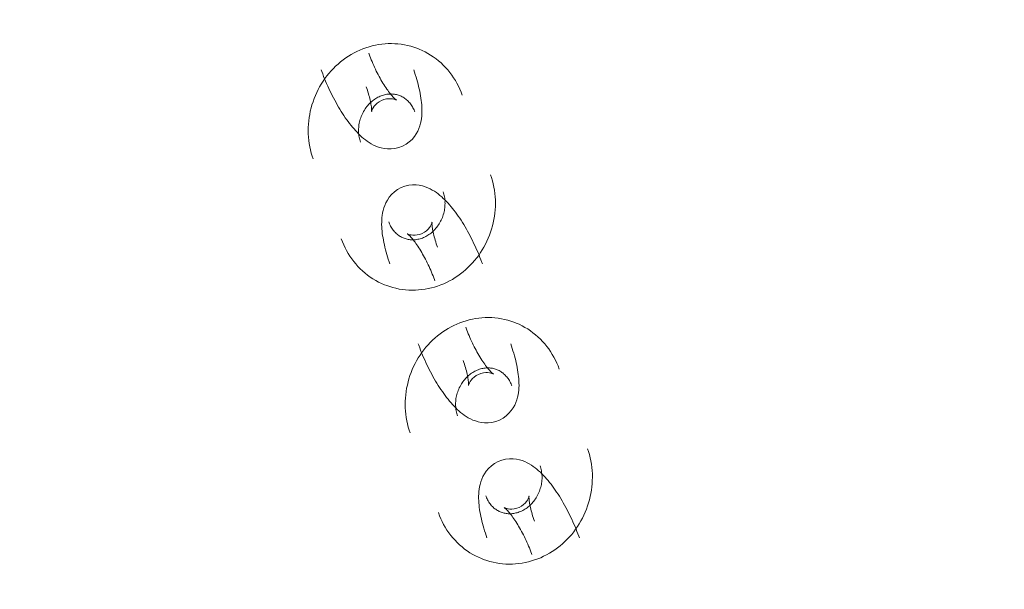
# Model space of a CAD drawing. Header units: millimetres. Extents: x -188930 to 271134, y -158090 to 283816.
# Tile 473 of 610: x 57537 to 57655, y 53091 to 53159. Entities that reach past the tile are written whole.
import ezdxf

# ---------------------------------------------------------------- set-up
doc = ezdxf.new("R2010")
doc.units = ezdxf.units.MM
doc.layers.add('I-FURN', color=30, linetype='Continuous', lineweight=9)
doc.layers.add('PZT_UTWARDZENIA', color=5, linetype='Continuous', lineweight=9)

# ---------------------------------------------------------------- blocks, each defined once
blk = doc.blocks.new('LARSLAJ_hamak - LARSLAJ_hamak-1781260-PZT-dwg')
at = {"layer": 'I-FURN', "flags": 128}
for points in [[(-3427.25, -72.49), (-3427.64, -72.53), (-3428.02, -72.59), (-3428.4, -72.67), (-3428.78, -72.76), (-3429.15, -72.87), (-3429.51, -72.99), (-3429.87, -73.13), (-3430.23, -73.29), (-3430.58, -73.46), (-3430.92, -73.64), (-3431.25, -73.84), (-3431.57, -74.06), (-3431.88, -74.28), (-3432.19, -74.52), (-3432.48, -74.78), (-3432.76, -75.04), (-3433.04, -75.32), (-3433.3, -75.6), (-3433.54, -75.9), (-3433.78, -76.21), (-3434.01, -76.52), (-3434.22, -76.85), (-3434.42, -77.18), (-3434.6, -77.52), (-3434.78, -77.87), (-3434.94, -78.22), (-3435.08, -78.58), (-3435.21, -78.95), (-3435.33, -79.32), (-3435.44, -79.69), (-3435.53, -80.07), (-3435.6, -80.45), (-3435.67, -80.84), (-3435.71, -81.22), (-3435.75, -81.61), (-3435.77, -82), (-3435.77, -82.39), (-3435.76, -82.78), (-3435.74, -83.17), (-3435.7, -83.56), (-3435.65, -83.94), (-3435.59, -84.33), (-3435.51, -84.71), (-3435.41, -85.08), (-3435.31, -85.46), (-3435.19, -85.83), (-3435.05, -86.19), (-3434.9, -86.55), (-3434.74, -86.91), (-3434.57, -87.26), (-3434.38, -87.6), (-3434.18, -87.93), (-3433.97, -88.25), (-3433.74, -88.57), (-3433.51, -88.88), (-3433.26, -89.18), (-3433, -89.47), (-3432.78, -89.69)], [(-3419.98, -75.21), (-3420.26, -74.94), (-3420.55, -74.68), (-3420.85, -74.44), (-3421.15, -74.2), (-3421.47, -73.98), (-3421.8, -73.77), (-3422.14, -73.58), (-3422.48, -73.4), (-3422.83, -73.24), (-3423.19, -73.09), (-3423.55, -72.95), (-3423.92, -72.83), (-3424.29, -72.73), (-3424.67, -72.64), (-3425.05, -72.57), (-3425.43, -72.52), (-3425.82, -72.48), (-3426.2, -72.46), (-3426.59, -72.46), (-3426.98, -72.47), (-3427.25, -72.49)], [(-3423.79, -83.76), (-3423.51, -83.37), (-3423.29, -82.96), (-3423.12, -82.54), (-3423.01, -82.13), (-3422.95, -81.73), (-3422.93, -81.36), (-3422.94, -81.01), (-3422.97, -80.69), (-3423.03, -80.38), (-3423.09, -80.09), (-3423.17, -79.81), (-3423.26, -79.55), (-3423.36, -79.29), (-3423.47, -79.05), (-3423.59, -78.8), (-3423.71, -78.57), (-3423.84, -78.33), (-3423.98, -78.1), (-3424.12, -77.87), (-3424.27, -77.64), (-3424.42, -77.42), (-3424.59, -77.19), (-3424.75, -76.96), (-3424.93, -76.74), (-3425.11, -76.52), (-3425.29, -76.29), (-3425.48, -76.07), (-3425.68, -75.85), (-3425.88, -75.62), (-3426.09, -75.4), (-3426.3, -75.18), (-3426.5, -74.98)], [(-3426.82, -79.12), (-3426.85, -79.11), (-3426.9, -79.1), (-3426.96, -79.08), (-3427.05, -79.06), (-3427.14, -79.03), (-3427.25, -78.99), (-3427.37, -78.94), (-3427.49, -78.88), (-3427.63, -78.82), (-3427.78, -78.76), (-3427.93, -78.68), (-3428.09, -78.6), (-3428.25, -78.51), (-3428.42, -78.41), (-3428.59, -78.31), (-3428.77, -78.2), (-3428.95, -78.09), (-3429.14, -77.97), (-3429.32, -77.85), (-3429.51, -77.72), (-3429.7, -77.59), (-3429.89, -77.45), (-3430.09, -77.31), (-3430.28, -77.16), (-3430.47, -77.01), (-3430.66, -76.86), (-3430.85, -76.71), (-3431.03, -76.55), (-3431.22, -76.39), (-3431.4, -76.23), (-3431.58, -76.07), (-3431.75, -75.91), (-3431.93, -75.74), (-3432.09, -75.58), (-3432.19, -75.48)], [(-3428.53, -85.46), (-3428.64, -85.35), (-3428.74, -85.23), (-3428.84, -85.11), (-3428.93, -84.99), (-3429.02, -84.86), (-3429.11, -84.72), (-3429.19, -84.58), (-3429.27, -84.44), (-3429.34, -84.29), (-3429.41, -84.14), (-3429.47, -83.99), (-3429.53, -83.83), (-3429.58, -83.67), (-3429.62, -83.51), (-3429.66, -83.34), (-3429.7, -83.18), (-3429.72, -83.01), (-3429.75, -82.84), (-3429.76, -82.67), (-3429.77, -82.5), (-3429.77, -82.33), (-3429.77, -82.16), (-3429.76, -81.99), (-3429.74, -81.82), (-3429.72, -81.66), (-3429.69, -81.49), (-3429.66, -81.33), (-3429.62, -81.17), (-3429.58, -81.01), (-3429.53, -80.86), (-3429.47, -80.7), (-3429.41, -80.56), (-3429.34, -80.41), (-3429.27, -80.27), (-3429.2, -80.14), (-3429.12, -80.01), (-3429.03, -79.88), (-3428.95, -79.76), (-3428.85, -79.64), (-3428.76, -79.53), (-3428.66, -79.42), (-3428.56, -79.32), (-3428.46, -79.23), (-3428.35, -79.14), (-3428.24, -79.05), (-3428.13, -78.98), (-3428.02, -78.9), (-3427.91, -78.84), (-3427.79, -78.77), (-3427.67, -78.72), (-3427.56, -78.67), (-3427.44, -78.62), (-3427.32, -78.58), (-3427.2, -78.55), (-3427.07, -78.52), (-3426.95, -78.5), (-3426.83, -78.48), (-3426.73, -78.47)], [(-3426.73, -78.47), (-3426.6, -78.46), (-3426.48, -78.46), (-3426.36, -78.46), (-3426.23, -78.47), (-3426.11, -78.48), (-3425.98, -78.5), (-3425.86, -78.52), (-3425.73, -78.55), (-3425.61, -78.59), (-3425.48, -78.63), (-3425.36, -78.68), (-3425.23, -78.73), (-3425.11, -78.79), (-3424.99, -78.86), (-3424.87, -78.93), (-3424.75, -79.01), (-3424.64, -79.09), (-3424.52, -79.18), (-3424.41, -79.27), (-3424.3, -79.37), (-3424.22, -79.45)], [(-3423.79, -83.76), (-3424.13, -84.11), (-3424.49, -84.4), (-3424.88, -84.64), (-3425.26, -84.82), (-3425.64, -84.95), (-3426, -85.04), (-3426.34, -85.09), (-3426.67, -85.11), (-3426.98, -85.12), (-3427.28, -85.1), (-3427.56, -85.07), (-3427.84, -85.03), (-3428.11, -84.98), (-3428.37, -84.92), (-3428.63, -84.85), (-3428.89, -84.77), (-3429.14, -84.68), (-3429.39, -84.59), (-3429.64, -84.49), (-3429.9, -84.38), (-3430.15, -84.27), (-3430.4, -84.15), (-3430.65, -84.03), (-3430.9, -83.9), (-3431.15, -83.76), (-3431.41, -83.62), (-3431.66, -83.47), (-3431.92, -83.31), (-3432.17, -83.16), (-3432.42, -82.99), (-3432.68, -82.82), (-3432.93, -82.65), (-3433.19, -82.47), (-3433.44, -82.29), (-3433.69, -82.1), (-3433.94, -81.91), (-3434.19, -81.72), (-3434.43, -81.52), (-3434.68, -81.32), (-3434.92, -81.12), (-3435.16, -80.91), (-3435.4, -80.71), (-3435.63, -80.49), (-3435.86, -80.28), (-3436.09, -80.07), (-3436.31, -79.85), (-3436.44, -79.72)], [(-3428.9, -81.61), (-3428.91, -81.58), (-3428.93, -81.54), (-3428.96, -81.47), (-3429, -81.4), (-3429.05, -81.31), (-3429.11, -81.21), (-3429.17, -81.1), (-3429.25, -80.99), (-3429.33, -80.86), (-3429.43, -80.73), (-3429.53, -80.6), (-3429.64, -80.46), (-3429.76, -80.31), (-3429.88, -80.16), (-3430.01, -80.01), (-3430.15, -79.85), (-3430.29, -79.69), (-3430.44, -79.53), (-3430.6, -79.37), (-3430.75, -79.22)], [(-3428.4, -79.91), (-3428.19, -79.69), (-3427.95, -79.5), (-3427.72, -79.35), (-3427.5, -79.25), (-3427.31, -79.19), (-3427.15, -79.15), (-3427.02, -79.13), (-3426.92, -79.12), (-3426.85, -79.12), (-3426.82, -79.12), (-3426.8, -79.12)], [(-3428.4, -79.91), (-3428.58, -80.16), (-3428.73, -80.43), (-3428.83, -80.68), (-3428.89, -80.91), (-3428.92, -81.12), (-3428.93, -81.28), (-3428.93, -81.41), (-3428.92, -81.51), (-3428.91, -81.58), (-3428.9, -81.61), (-3428.89, -81.62)], [(-3418.37, -99.56), (-3417.99, -99.51), (-3417.61, -99.45), (-3417.23, -99.38), (-3416.85, -99.29), (-3416.48, -99.18), (-3416.11, -99.05), (-3415.75, -98.91), (-3415.4, -98.76), (-3415.05, -98.59), (-3414.71, -98.4), (-3414.38, -98.2), (-3414.06, -97.99), (-3413.74, -97.76), (-3413.44, -97.52), (-3413.15, -97.27), (-3412.86, -97), (-3412.59, -96.73), (-3412.33, -96.44), (-3412.08, -96.14), (-3411.85, -95.84), (-3411.62, -95.52), (-3411.41, -95.2), (-3411.21, -94.86), (-3411.02, -94.52), (-3410.85, -94.18), (-3410.69, -93.82), (-3410.54, -93.46), (-3410.41, -93.1), (-3410.29, -92.73), (-3410.19, -92.35), (-3410.1, -91.97), (-3410.02, -91.59), (-3409.96, -91.21), (-3409.91, -90.82), (-3409.88, -90.43), (-3409.86, -90.05), (-3409.85, -89.66), (-3409.86, -89.27), (-3409.89, -88.88), (-3409.92, -88.49), (-3409.97, -88.1), (-3410.04, -87.72), (-3410.12, -87.34), (-3410.21, -86.96), (-3410.32, -86.59), (-3410.44, -86.22), (-3410.58, -85.85), (-3410.72, -85.49), (-3410.88, -85.14), (-3411.06, -84.79), (-3411.25, -84.45), (-3411.45, -84.12), (-3411.66, -83.79), (-3411.88, -83.47), (-3412.12, -83.17), (-3412.37, -82.87), (-3412.63, -82.58), (-3412.85, -82.35)], [(-3417.09, -86.59), (-3416.99, -86.7), (-3416.89, -86.81), (-3416.79, -86.93), (-3416.69, -87.06), (-3416.6, -87.19), (-3416.52, -87.32), (-3416.44, -87.46), (-3416.36, -87.6), (-3416.29, -87.75), (-3416.22, -87.9), (-3416.16, -88.06), (-3416.1, -88.21), (-3416.05, -88.37), (-3416, -88.54), (-3415.96, -88.7), (-3415.93, -88.87), (-3415.9, -89.04), (-3415.88, -89.2), (-3415.87, -89.37), (-3415.86, -89.54), (-3415.85, -89.71), (-3415.86, -89.88), (-3415.87, -90.05), (-3415.88, -90.22), (-3415.9, -90.39), (-3415.93, -90.55), (-3415.97, -90.72), (-3416.01, -90.88), (-3416.05, -91.03), (-3416.1, -91.19), (-3416.16, -91.34), (-3416.22, -91.49), (-3416.28, -91.63), (-3416.35, -91.77), (-3416.43, -91.91), (-3416.51, -92.04), (-3416.59, -92.17), (-3416.68, -92.29), (-3416.77, -92.4), (-3416.87, -92.51), (-3416.97, -92.62), (-3417.07, -92.72), (-3417.17, -92.82), (-3417.28, -92.91), (-3417.38, -92.99), (-3417.49, -93.07), (-3417.61, -93.14), (-3417.72, -93.21), (-3417.84, -93.27), (-3417.95, -93.33), (-3418.07, -93.38), (-3418.19, -93.42), (-3418.31, -93.46), (-3418.43, -93.5), (-3418.55, -93.53), (-3418.67, -93.55), (-3418.8, -93.57), (-3418.9, -93.58)], [(-3421.83, -88.29), (-3421.5, -87.94), (-3421.13, -87.64), (-3420.75, -87.41), (-3420.37, -87.23), (-3419.99, -87.1), (-3419.63, -87.01), (-3419.28, -86.96), (-3418.96, -86.93), (-3418.65, -86.93), (-3418.35, -86.94), (-3418.06, -86.97), (-3417.79, -87.01), (-3417.52, -87.07), (-3417.25, -87.13), (-3417, -87.2), (-3416.74, -87.28), (-3416.49, -87.36), (-3416.23, -87.46), (-3415.98, -87.56), (-3415.73, -87.66), (-3415.48, -87.77), (-3415.23, -87.89), (-3414.98, -88.02), (-3414.72, -88.15), (-3414.47, -88.29), (-3414.22, -88.43), (-3413.97, -88.58), (-3413.71, -88.73), (-3413.46, -88.89), (-3413.2, -89.05), (-3412.95, -89.22), (-3412.69, -89.4), (-3412.44, -89.57), (-3412.19, -89.76), (-3411.94, -89.94), (-3411.69, -90.13), (-3411.44, -90.32), (-3411.19, -90.52), (-3410.95, -90.72), (-3410.71, -90.93), (-3410.47, -91.13), (-3410.23, -91.34), (-3410, -91.55), (-3409.77, -91.76), (-3409.54, -91.98), (-3409.32, -92.2), (-3409.19, -92.33)], [(-3421.83, -88.29), (-3422.12, -88.68), (-3422.34, -89.09), (-3422.5, -89.51), (-3422.61, -89.92), (-3422.67, -90.31), (-3422.7, -90.68), (-3422.69, -91.03), (-3422.65, -91.36), (-3422.6, -91.67), (-3422.53, -91.96), (-3422.45, -92.23), (-3422.36, -92.5), (-3422.26, -92.75), (-3422.16, -93), (-3422.04, -93.24), (-3421.92, -93.48), (-3421.79, -93.71), (-3421.65, -93.94), (-3421.51, -94.17), (-3421.36, -94.4), (-3421.2, -94.63), (-3421.04, -94.85), (-3420.87, -95.08), (-3420.7, -95.31), (-3420.52, -95.53), (-3420.33, -95.75), (-3420.14, -95.98), (-3419.95, -96.2), (-3419.74, -96.42), (-3419.54, -96.64), (-3419.33, -96.86), (-3419.13, -97.07)], [(-3417.23, -92.13), (-3417.04, -91.88), (-3416.9, -91.62), (-3416.8, -91.36), (-3416.74, -91.13), (-3416.71, -90.93), (-3416.7, -90.76), (-3416.7, -90.63), (-3416.71, -90.53), (-3416.72, -90.47), (-3416.73, -90.43), (-3416.73, -90.42)], [(-3416.73, -90.43), (-3416.72, -90.46), (-3416.7, -90.51), (-3416.67, -90.57), (-3416.63, -90.65), (-3416.58, -90.74), (-3416.52, -90.83), (-3416.45, -90.94), (-3416.38, -91.06), (-3416.29, -91.18), (-3416.2, -91.31), (-3416.1, -91.45), (-3415.99, -91.59), (-3415.87, -91.74), (-3415.75, -91.88), (-3415.62, -92.04), (-3415.48, -92.19), (-3415.33, -92.35), (-3415.19, -92.51), (-3415.03, -92.67), (-3414.88, -92.83)], [(-3418.9, -93.58), (-3419.02, -93.59), (-3419.15, -93.59), (-3419.27, -93.59), (-3419.4, -93.58), (-3419.52, -93.57), (-3419.65, -93.55), (-3419.77, -93.52), (-3419.9, -93.49), (-3420.02, -93.45), (-3420.15, -93.41), (-3420.27, -93.36), (-3420.39, -93.31), (-3420.51, -93.25), (-3420.64, -93.19), (-3420.76, -93.12), (-3420.87, -93.04), (-3420.99, -92.96), (-3421.1, -92.87), (-3421.22, -92.77), (-3421.33, -92.67), (-3421.4, -92.6)], [(-3417.23, -92.13), (-3417.44, -92.36), (-3417.67, -92.55), (-3417.91, -92.69), (-3418.12, -92.79), (-3418.32, -92.86), (-3418.48, -92.9), (-3418.61, -92.92), (-3418.71, -92.93), (-3418.77, -92.93), (-3418.81, -92.93), (-3418.82, -92.92)], [(-3418.81, -92.93), (-3418.78, -92.93), (-3418.73, -92.94), (-3418.66, -92.96), (-3418.58, -92.99), (-3418.49, -93.02), (-3418.38, -93.06), (-3418.26, -93.11), (-3418.13, -93.16), (-3418, -93.22), (-3417.85, -93.29), (-3417.7, -93.37), (-3417.54, -93.45), (-3417.38, -93.54), (-3417.21, -93.63), (-3417.03, -93.73), (-3416.85, -93.84), (-3416.67, -93.95), (-3416.49, -94.07), (-3416.3, -94.2), (-3416.11, -94.33), (-3415.92, -94.46), (-3415.73, -94.6), (-3415.54, -94.74), (-3415.35, -94.88), (-3415.16, -95.03), (-3414.97, -95.18), (-3414.78, -95.34), (-3414.59, -95.5), (-3414.41, -95.65), (-3414.23, -95.81), (-3414.05, -95.98), (-3413.87, -96.14), (-3413.7, -96.3), (-3413.53, -96.47), (-3413.43, -96.57)], [(-3425.65, -96.84), (-3425.37, -97.11), (-3425.08, -97.36), (-3424.78, -97.61), (-3424.47, -97.84), (-3424.15, -98.06), (-3423.83, -98.27), (-3423.49, -98.46), (-3423.15, -98.64), (-3422.8, -98.81), (-3422.44, -98.96), (-3422.08, -99.09), (-3421.71, -99.21), (-3421.34, -99.32), (-3420.96, -99.4), (-3420.58, -99.47), (-3420.2, -99.53), (-3419.81, -99.56), (-3419.43, -99.59), (-3419.04, -99.59), (-3418.65, -99.58), (-3418.37, -99.56)], [(-3402.81, -96.98), (-3403.19, -97.02), (-3403.58, -97.08), (-3403.95, -97.16), (-3404.33, -97.25), (-3404.7, -97.36), (-3405.07, -97.48), (-3405.43, -97.62), (-3405.78, -97.78), (-3406.13, -97.95), (-3406.47, -98.14), (-3406.8, -98.34), (-3407.12, -98.55), (-3407.44, -98.78), (-3407.74, -99.02), (-3408.04, -99.27), (-3408.32, -99.53), (-3408.59, -99.81), (-3408.85, -100.09), (-3409.1, -100.39), (-3409.34, -100.7), (-3409.56, -101.01), (-3409.77, -101.34), (-3409.97, -101.67), (-3410.16, -102.01), (-3410.33, -102.36), (-3410.49, -102.71), (-3410.64, -103.07), (-3410.77, -103.44), (-3410.89, -103.81), (-3410.99, -104.18), (-3411.08, -104.56), (-3411.16, -104.94), (-3411.22, -105.33), (-3411.27, -105.71), (-3411.3, -106.1), (-3411.32, -106.49), (-3411.33, -106.88), (-3411.32, -107.27), (-3411.3, -107.66), (-3411.26, -108.05), (-3411.21, -108.43), (-3411.14, -108.82), (-3411.06, -109.2), (-3410.97, -109.58), (-3410.86, -109.95), (-3410.74, -110.32), (-3410.61, -110.69), (-3410.46, -111.04), (-3410.3, -111.4), (-3410.12, -111.75), (-3409.94, -112.09), (-3409.74, -112.42), (-3409.52, -112.75), (-3409.3, -113.06), (-3409.06, -113.37), (-3408.82, -113.67), (-3408.56, -113.96), (-3408.33, -114.19)], [(-3395.53, -99.7), (-3395.81, -99.43), (-3396.1, -99.17), (-3396.4, -98.93), (-3396.71, -98.69), (-3397.03, -98.47), (-3397.35, -98.27), (-3397.69, -98.07), (-3398.03, -97.89), (-3398.38, -97.73), (-3398.74, -97.58), (-3399.1, -97.44), (-3399.47, -97.32), (-3399.84, -97.22), (-3400.22, -97.13), (-3400.6, -97.06), (-3400.98, -97.01), (-3401.37, -96.97), (-3401.76, -96.95), (-3402.14, -96.95), (-3402.53, -96.96), (-3402.81, -96.98)], [(-3399.35, -108.25), (-3399.07, -107.86), (-3398.84, -107.45), (-3398.68, -107.03), (-3398.57, -106.62), (-3398.51, -106.22), (-3398.49, -105.85), (-3398.5, -105.5), (-3398.53, -105.18), (-3398.58, -104.87), (-3398.65, -104.58), (-3398.73, -104.3), (-3398.82, -104.04), (-3398.92, -103.79), (-3399.03, -103.54), (-3399.14, -103.3), (-3399.26, -103.06), (-3399.39, -102.82), (-3399.53, -102.59), (-3399.67, -102.36), (-3399.82, -102.13), (-3399.98, -101.91), (-3400.14, -101.68), (-3400.31, -101.46), (-3400.48, -101.23), (-3400.66, -101.01), (-3400.85, -100.78), (-3401.04, -100.56), (-3401.24, -100.34), (-3401.44, -100.12), (-3401.64, -99.89), (-3401.85, -99.67), (-3402.06, -99.47)], [(-3402.37, -103.61), (-3402.4, -103.6), (-3402.45, -103.59), (-3402.52, -103.57), (-3402.6, -103.55), (-3402.7, -103.52), (-3402.8, -103.48), (-3402.92, -103.43), (-3403.05, -103.38), (-3403.19, -103.31), (-3403.33, -103.25), (-3403.48, -103.17), (-3403.64, -103.09), (-3403.81, -103), (-3403.98, -102.9), (-3404.15, -102.8), (-3404.33, -102.69), (-3404.51, -102.58), (-3404.69, -102.46), (-3404.88, -102.34), (-3405.07, -102.21), (-3405.26, -102.08), (-3405.45, -101.94), (-3405.64, -101.8), (-3405.83, -101.65), (-3406.02, -101.5), (-3406.21, -101.35), (-3406.4, -101.2), (-3406.59, -101.04), (-3406.77, -100.88), (-3406.95, -100.72), (-3407.13, -100.56), (-3407.31, -100.4), (-3407.48, -100.23), (-3407.65, -100.07), (-3407.75, -99.97)], [(-3404.09, -109.95), (-3404.19, -109.84), (-3404.29, -109.72), (-3404.39, -109.6), (-3404.49, -109.48), (-3404.58, -109.35), (-3404.66, -109.21), (-3404.75, -109.08), (-3404.82, -108.93), (-3404.9, -108.78), (-3404.96, -108.63), (-3405.03, -108.48), (-3405.08, -108.32), (-3405.13, -108.16), (-3405.18, -108), (-3405.22, -107.84), (-3405.25, -107.67), (-3405.28, -107.5), (-3405.3, -107.33), (-3405.32, -107.16), (-3405.33, -106.99), (-3405.33, -106.82), (-3405.32, -106.65), (-3405.32, -106.48), (-3405.3, -106.31), (-3405.28, -106.15), (-3405.25, -105.98), (-3405.22, -105.82), (-3405.18, -105.66), (-3405.13, -105.5), (-3405.08, -105.35), (-3405.02, -105.2), (-3404.96, -105.05), (-3404.9, -104.9), (-3404.83, -104.76), (-3404.75, -104.63), (-3404.67, -104.5), (-3404.59, -104.37), (-3404.5, -104.25), (-3404.41, -104.13), (-3404.31, -104.02), (-3404.22, -103.92), (-3404.12, -103.82), (-3404.01, -103.72), (-3403.91, -103.63), (-3403.8, -103.55), (-3403.69, -103.47), (-3403.58, -103.39), (-3403.46, -103.33), (-3403.35, -103.26), (-3403.23, -103.21), (-3403.11, -103.16), (-3402.99, -103.11), (-3402.87, -103.07), (-3402.75, -103.04), (-3402.63, -103.01), (-3402.51, -102.99), (-3402.38, -102.97), (-3402.28, -102.96)], [(-3402.28, -102.96), (-3402.16, -102.95), (-3402.03, -102.95), (-3401.91, -102.95), (-3401.79, -102.96), (-3401.66, -102.97), (-3401.54, -102.99), (-3401.41, -103.02), (-3401.29, -103.05), (-3401.16, -103.08), (-3401.04, -103.12), (-3400.91, -103.17), (-3400.79, -103.22), (-3400.67, -103.28), (-3400.55, -103.35), (-3400.43, -103.42), (-3400.31, -103.5), (-3400.19, -103.58), (-3400.08, -103.67), (-3399.97, -103.76), (-3399.86, -103.86), (-3399.78, -103.94)], [(-3399.35, -108.25), (-3399.68, -108.6), (-3400.05, -108.89), (-3400.43, -109.13), (-3400.82, -109.31), (-3401.19, -109.44), (-3401.55, -109.53), (-3401.9, -109.58), (-3402.23, -109.6), (-3402.54, -109.61), (-3402.83, -109.59), (-3403.12, -109.56), (-3403.4, -109.52), (-3403.66, -109.47), (-3403.93, -109.41), (-3404.19, -109.34), (-3404.44, -109.26), (-3404.7, -109.17), (-3404.95, -109.08), (-3405.2, -108.98), (-3405.45, -108.87), (-3405.7, -108.76), (-3405.95, -108.64), (-3406.2, -108.52), (-3406.46, -108.39), (-3406.71, -108.25), (-3406.96, -108.11), (-3407.22, -107.96), (-3407.47, -107.81), (-3407.72, -107.65), (-3407.98, -107.48), (-3408.23, -107.31), (-3408.49, -107.14), (-3408.74, -106.96), (-3408.99, -106.78), (-3409.24, -106.59), (-3409.49, -106.4), (-3409.74, -106.21), (-3409.99, -106.01), (-3410.23, -105.81), (-3410.47, -105.61), (-3410.71, -105.4), (-3410.95, -105.2), (-3411.18, -104.99), (-3411.41, -104.77), (-3411.64, -104.56), (-3411.86, -104.34), (-3412, -104.21)], [(-3404.45, -106.1), (-3404.47, -106.07), (-3404.49, -106.03), (-3404.52, -105.96), (-3404.55, -105.89), (-3404.6, -105.8), (-3404.66, -105.7), (-3404.73, -105.59), (-3404.8, -105.48), (-3404.89, -105.35), (-3404.98, -105.22), (-3405.08, -105.09), (-3405.19, -104.95), (-3405.31, -104.8), (-3405.43, -104.65), (-3405.57, -104.5), (-3405.7, -104.34), (-3405.85, -104.18), (-3406, -104.02), (-3406.15, -103.86), (-3406.3, -103.71)], [(-3403.96, -104.4), (-3404.14, -104.66), (-3404.28, -104.92), (-3404.38, -105.17), (-3404.44, -105.41), (-3404.48, -105.61), (-3404.49, -105.77), (-3404.48, -105.91), (-3404.47, -106), (-3404.46, -106.07), (-3404.45, -106.1), (-3404.45, -106.11)], [(-3403.96, -104.4), (-3403.74, -104.18), (-3403.51, -103.99), (-3403.28, -103.85), (-3403.06, -103.74), (-3402.86, -103.68), (-3402.7, -103.64), (-3402.57, -103.62), (-3402.47, -103.61), (-3402.41, -103.61), (-3402.37, -103.61), (-3402.36, -103.61)], [(-3393.93, -124.05), (-3393.54, -124), (-3393.16, -123.95), (-3392.78, -123.87), (-3392.41, -123.78), (-3392.03, -123.67), (-3391.67, -123.54), (-3391.31, -123.4), (-3390.95, -123.25), (-3390.61, -123.08), (-3390.27, -122.89), (-3389.93, -122.69), (-3389.61, -122.48), (-3389.3, -122.25), (-3388.99, -122.01), (-3388.7, -121.76), (-3388.42, -121.49), (-3388.15, -121.22), (-3387.89, -120.93), (-3387.64, -120.64), (-3387.4, -120.33), (-3387.18, -120.01), (-3386.96, -119.69), (-3386.76, -119.36), (-3386.58, -119.01), (-3386.4, -118.67), (-3386.25, -118.31), (-3386.1, -117.95), (-3385.97, -117.59), (-3385.85, -117.22), (-3385.74, -116.84), (-3385.65, -116.46), (-3385.58, -116.08), (-3385.52, -115.7), (-3385.47, -115.31), (-3385.43, -114.93), (-3385.41, -114.54), (-3385.41, -114.15), (-3385.42, -113.76), (-3385.44, -113.37), (-3385.48, -112.98), (-3385.53, -112.59), (-3385.59, -112.21), (-3385.67, -111.83), (-3385.77, -111.45), (-3385.87, -111.08), (-3386, -110.71), (-3386.13, -110.34), (-3386.28, -109.98), (-3386.44, -109.63), (-3386.61, -109.28), (-3386.8, -108.94), (-3387, -108.61), (-3387.21, -108.28), (-3387.44, -107.96), (-3387.67, -107.66), (-3387.92, -107.36), (-3388.18, -107.07), (-3388.4, -106.84)], [(-3397.39, -112.78), (-3397.05, -112.43), (-3396.69, -112.14), (-3396.31, -111.9), (-3395.92, -111.72), (-3395.54, -111.59), (-3395.18, -111.5), (-3394.84, -111.45), (-3394.51, -111.42), (-3394.2, -111.42), (-3393.9, -111.43), (-3393.62, -111.46), (-3393.34, -111.51), (-3393.07, -111.56), (-3392.81, -111.62), (-3392.55, -111.69), (-3392.29, -111.77), (-3392.04, -111.85), (-3391.79, -111.95), (-3391.54, -112.05), (-3391.29, -112.15), (-3391.04, -112.27), (-3390.78, -112.38), (-3390.53, -112.51), (-3390.28, -112.64), (-3390.03, -112.78), (-3389.77, -112.92), (-3389.52, -113.07), (-3389.27, -113.22), (-3389.01, -113.38), (-3388.76, -113.54), (-3388.5, -113.71), (-3388.25, -113.89), (-3388, -114.06), (-3387.74, -114.25), (-3387.49, -114.43), (-3387.24, -114.62), (-3386.99, -114.82), (-3386.75, -115.01), (-3386.5, -115.21), (-3386.26, -115.42), (-3386.02, -115.62), (-3385.79, -115.83), (-3385.55, -116.04), (-3385.32, -116.25), (-3385.1, -116.47), (-3384.87, -116.69), (-3384.74, -116.82)], [(-3392.65, -111.08), (-3392.54, -111.19), (-3392.44, -111.3), (-3392.34, -111.42), (-3392.25, -111.55), (-3392.16, -111.68), (-3392.07, -111.81), (-3391.99, -111.95), (-3391.91, -112.1), (-3391.84, -112.24), (-3391.77, -112.39), (-3391.71, -112.55), (-3391.65, -112.7), (-3391.6, -112.86), (-3391.56, -113.03), (-3391.52, -113.19), (-3391.48, -113.36), (-3391.46, -113.53), (-3391.44, -113.7), (-3391.42, -113.86), (-3391.41, -114.04), (-3391.41, -114.21), (-3391.41, -114.38), (-3391.42, -114.54), (-3391.44, -114.71), (-3391.46, -114.88), (-3391.49, -115.04), (-3391.52, -115.21), (-3391.56, -115.37), (-3391.61, -115.53), (-3391.66, -115.68), (-3391.71, -115.83), (-3391.77, -115.98), (-3391.84, -116.12), (-3391.91, -116.26), (-3391.99, -116.4), (-3392.06, -116.53), (-3392.15, -116.66), (-3392.24, -116.78), (-3392.33, -116.89), (-3392.42, -117.01), (-3392.52, -117.11), (-3392.62, -117.21), (-3392.72, -117.31), (-3392.83, -117.4), (-3392.94, -117.48), (-3393.05, -117.56), (-3393.16, -117.63), (-3393.27, -117.7), (-3393.39, -117.76), (-3393.51, -117.82), (-3393.63, -117.87), (-3393.74, -117.91), (-3393.86, -117.95), (-3393.98, -117.99), (-3394.11, -118.02), (-3394.23, -118.04), (-3394.35, -118.06), (-3394.45, -118.07)], [(-3397.39, -112.78), (-3397.67, -113.17), (-3397.89, -113.58), (-3398.06, -114), (-3398.17, -114.41), (-3398.23, -114.8), (-3398.25, -115.18), (-3398.24, -115.52), (-3398.21, -115.85), (-3398.15, -116.16), (-3398.09, -116.45), (-3398.01, -116.72), (-3397.92, -116.99), (-3397.82, -117.24), (-3397.71, -117.49), (-3397.59, -117.73), (-3397.47, -117.97), (-3397.34, -118.2), (-3397.21, -118.44), (-3397.06, -118.66), (-3396.91, -118.89), (-3396.76, -119.12), (-3396.6, -119.35), (-3396.43, -119.57), (-3396.25, -119.8), (-3396.07, -120.02), (-3395.89, -120.24), (-3395.7, -120.47), (-3395.5, -120.69), (-3395.3, -120.91), (-3395.09, -121.13), (-3394.88, -121.35), (-3394.68, -121.56)], [(-3392.78, -116.62), (-3392.6, -116.37), (-3392.45, -116.11), (-3392.35, -115.86), (-3392.29, -115.62), (-3392.26, -115.42), (-3392.25, -115.25), (-3392.25, -115.12), (-3392.26, -115.03), (-3392.28, -114.96), (-3392.28, -114.92), (-3392.29, -114.91)], [(-3392.28, -114.92), (-3392.27, -114.95), (-3392.25, -115), (-3392.22, -115.06), (-3392.18, -115.14), (-3392.13, -115.23), (-3392.08, -115.33), (-3392.01, -115.43), (-3391.93, -115.55), (-3391.85, -115.67), (-3391.75, -115.8), (-3391.65, -115.94), (-3391.54, -116.08), (-3391.43, -116.23), (-3391.3, -116.38), (-3391.17, -116.53), (-3391.03, -116.68), (-3390.89, -116.84), (-3390.74, -117), (-3390.58, -117.16), (-3390.43, -117.32)], [(-3394.45, -118.07), (-3394.58, -118.08), (-3394.7, -118.08), (-3394.83, -118.08), (-3394.95, -118.07), (-3395.08, -118.06), (-3395.2, -118.04), (-3395.33, -118.01), (-3395.45, -117.98), (-3395.58, -117.95), (-3395.7, -117.9), (-3395.82, -117.86), (-3395.95, -117.8), (-3396.07, -117.74), (-3396.19, -117.68), (-3396.31, -117.61), (-3396.43, -117.53), (-3396.54, -117.45), (-3396.66, -117.36), (-3396.77, -117.27), (-3396.88, -117.17), (-3396.96, -117.09)], [(-3392.78, -116.62), (-3393, -116.85), (-3393.23, -117.04), (-3393.46, -117.18), (-3393.68, -117.28), (-3393.87, -117.35), (-3394.04, -117.39), (-3394.17, -117.41), (-3394.26, -117.42), (-3394.33, -117.42), (-3394.37, -117.42), (-3394.38, -117.42)], [(-3394.37, -117.42), (-3394.33, -117.42), (-3394.28, -117.44), (-3394.22, -117.45), (-3394.14, -117.48), (-3394.04, -117.51), (-3393.93, -117.55), (-3393.81, -117.6), (-3393.69, -117.65), (-3393.55, -117.71), (-3393.41, -117.78), (-3393.25, -117.86), (-3393.09, -117.94), (-3392.93, -118.03), (-3392.76, -118.12), (-3392.59, -118.22), (-3392.41, -118.33), (-3392.23, -118.45), (-3392.04, -118.56), (-3391.86, -118.69), (-3391.67, -118.82), (-3391.48, -118.95), (-3391.29, -119.09), (-3391.1, -119.23), (-3390.91, -119.37), (-3390.71, -119.52), (-3390.52, -119.68), (-3390.34, -119.83), (-3390.15, -119.99), (-3389.96, -120.15), (-3389.78, -120.31), (-3389.6, -120.47), (-3389.43, -120.63), (-3389.26, -120.79), (-3389.09, -120.96), (-3388.99, -121.06)], [(-3401.2, -121.33), (-3400.93, -121.6), (-3400.64, -121.86), (-3400.34, -122.1), (-3400.03, -122.33), (-3399.71, -122.55), (-3399.38, -122.76), (-3399.05, -122.96), (-3398.7, -123.13), (-3398.35, -123.3), (-3398, -123.45), (-3397.63, -123.58), (-3397.27, -123.7), (-3396.89, -123.81), (-3396.52, -123.89), (-3396.13, -123.96), (-3395.75, -124.02), (-3395.37, -124.06), (-3394.98, -124.08), (-3394.59, -124.08), (-3394.21, -124.07), (-3393.93, -124.05)]]:
    blk.add_lwpolyline(points, dxfattribs=at)

msp = doc.modelspace()

# ---------------------------------------------------------------- linework, layer by layer
at = {"layer": 'PZT_UTWARDZENIA'}
for centre, radius, start, end in [((59552.72, 60792.38), 12000, 159.94686, 262.671126), ((59552.72, 60792.38), 12000, 159.94686, 262.671126), ((59275.43, 60624.14), 10000, 158.651807, 263.428328), ((59275.43, 60624.14), 10000, 158.651807, 263.428328)]:
    msp.add_arc(centre, radius, start, end, dxfattribs=at)

# ---------------------------------------------------------------- block references
at = {"layer": 'I-FURN', "rotation": 154.5634422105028}
msp.add_blockref('LARSLAJ_hamak - LARSLAJ_hamak-1781260-PZT-dwg', (54466.32, 54501.43), dxfattribs=at)

doc.saveas('drawing.dxf')
